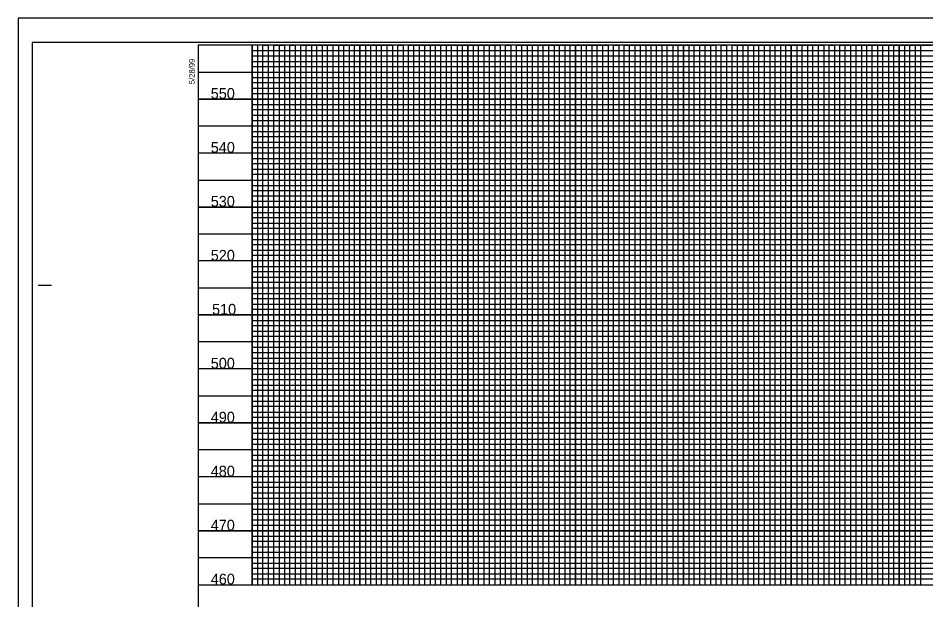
# Model space of a CAD drawing. Extents: x 571503 to 593215, y -77195 to -51828.
# Drawn here: x 582330 to 583172, y -71922 to -71383 of the extents above; entities that cross this region are included whole.
import ezdxf

# ---------------------------------------------------------------- set-up
doc = ezdxf.new("R2010")
doc.units = 0
for name, color, linetype in [('Exist Vertical Profile Vertical Axis Label', 7, 'Continuous'), ('Sheet Cutting Line CELL', 7, 'Continuous'), ('Sheet DOT Grid CELL', 7, 'Continuous'), ('Sheet Layout Profile Border Port 1', 7, 'Continuous'), ('Sheet Plot Border Inside CELL', 7, 'Continuous'), ('Sheet Plot Border Outside CELL', 7, 'Continuous'), ('Sheet Profile CELL', 7, 'Continuous'), ('Sheet Profile Grid Major CELL', 7, 'Continuous'), ('Sheet Profile Grid Middle CELL', 7, 'Continuous'), ('Sheet Profile Grid Minor CELL', 7, 'Continuous')]:
    doc.layers.add(name, color=color, linetype=linetype)

msp = doc.modelspace()

# ---------------------------------------------------------------- linework, layer by layer
at = {"layer": 'Sheet Cutting Line CELL'}
for p, q in [((584013.98, -71382.85), (582329.98, -71382.85)), ((582329.98, -71382.85), (582329.98, -72482.85))]:
    msp.add_line(p, q, dxfattribs=at)
at = {"layer": 'Sheet DOT Grid CELL'}
for p, q in [((582546.98, -71907.85), (582546.98, -71407.85)), ((582596.98, -71907.85), (582596.98, -71407.85)), ((582646.98, -71907.85), (582646.98, -71407.85)), ((582696.98, -71907.85), (582696.98, -71407.85)), ((582746.98, -71907.85), (582746.98, -71407.85)), ((582796.98, -71907.85), (582796.98, -71407.85)), ((582846.98, -71907.85), (582846.98, -71407.85)), ((582896.98, -71907.85), (582896.98, -71407.85)), ((582946.98, -71907.85), (582946.98, -71407.85)), ((582996.98, -71907.85), (582996.98, -71407.85)), ((583046.98, -71907.85), (583046.98, -71407.85)), ((583096.98, -71907.85), (583096.98, -71407.85)), ((583146.98, -71907.85), (583146.98, -71407.85)), ((583796.93, -71457.85), (582496.98, -71457.85)), ((583796.93, -71507.85), (582496.98, -71507.85)), ((583996.98, -71557.85), (582496.98, -71557.85)), ((583996.98, -71607.85), (582496.98, -71607.85)), ((583996.98, -71657.85), (582496.98, -71657.85)), ((583996.98, -71707.85), (582496.98, -71707.85)), ((583996.98, -71757.85), (582496.98, -71757.85)), ((583996.98, -71807.85), (582496.98, -71807.85)), ((583996.98, -71857.85), (582496.98, -71857.85))]:
    msp.add_line(p, q, dxfattribs=at)
at = {"layer": 'Sheet Layout Profile Border Port 1'}
msp.add_lwpolyline([(582546.98, -71407.85), (582546.98, -71907.85), (583946.98, -71907.85), (583946.98, -71545.4), (583796.93, -71545.4), (583796.93, -71407.85)], close=True, dxfattribs=at)
at = {"layer": 'Sheet Plot Border Inside CELL'}
msp.add_lwpolyline([(582342.98, -72460.4), (584009.48, -72460.4), (584009.48, -71405.3), (582342.98, -71405.3)], close=True, dxfattribs=at)
at = {"layer": 'Sheet Plot Border Outside CELL'}
msp.add_lwpolyline([(582329.98, -72482.85), (584013.98, -72482.85), (584013.98, -71382.85), (582329.98, -71382.85)], close=True, dxfattribs=at)
at = {"layer": 'Sheet Profile CELL'}
for p, q in [((582348.48, -71630.35), (582360.98, -71630.35)), ((582496.98, -71907.85), (583996.98, -71907.85))]:
    msp.add_line(p, q, dxfattribs=at)
msp.add_lwpolyline([(583996.98, -71407.85), (582496.98, -71407.85), (582496.98, -72457.85), (583996.98, -72457.85)], close=True, dxfattribs=at)
at = {"layer": 'Sheet Profile Grid Major CELL'}
for points in [[(582546.98, -71407.85), (582546.98, -71907.85), (582596.98, -71907.85), (582596.98, -71407.85), (582646.98, -71407.85), (582646.98, -71907.85), (582696.98, -71907.85), (582696.98, -71407.85), (582746.98, -71407.85), (582746.98, -71907.85), (582796.98, -71907.85), (582796.98, -71407.85), (582846.98, -71407.85), (582846.98, -71907.85), (582896.98, -71907.85), (582896.98, -71407.85), (582946.98, -71407.85), (582946.98, -71907.85), (582996.98, -71907.85), (582996.98, -71407.85), (583046.98, -71407.85), (583046.98, -71907.85), (583096.98, -71907.85), (583096.98, -71407.85), (583146.98, -71407.85), (583146.98, -71907.85), (583196.98, -71907.85)], [(582496.98, -71457.85), (583796.98, -71457.85)], [(583796.98, -71507.85), (582496.98, -71507.85), (582496.98, -71557.85), (583996.98, -71557.85)], [(583996.98, -71607.85), (582496.98, -71607.85), (582496.98, -71657.85), (583996.98, -71657.85)], [(583996.98, -71707.85), (582496.98, -71707.85), (582496.98, -71757.85), (583996.98, -71757.85)], [(583996.98, -71807.85), (582496.98, -71807.85), (582496.98, -71807.85), (582496.98, -71857.85), (583996.98, -71857.85)]]:
    msp.add_lwpolyline(points, dxfattribs=at)
at = {"layer": 'Sheet Profile Grid Middle CELL'}
msp.add_line((582496.98, -71432.85), (583796.93, -71432.85), dxfattribs=at)
for points in [[(582571.98, -71407.85), (582571.98, -71907.85), (582621.98, -71907.85), (582621.98, -71407.85), (582671.98, -71407.85), (582671.98, -71907.85), (582721.98, -71907.85), (582721.98, -71407.85), (582771.98, -71407.85), (582771.98, -71907.85), (582821.98, -71907.85), (582821.98, -71407.85), (582871.98, -71407.85), (582871.98, -71907.85), (582921.98, -71907.85), (582921.98, -71407.85), (582971.98, -71407.85), (582971.98, -71907.85), (583021.98, -71907.85), (583021.98, -71407.85), (583071.98, -71407.85), (583071.98, -71907.85), (583121.98, -71907.85), (583121.98, -71907.85), (583121.98, -71407.85), (583171.98, -71407.85)], [(583796.98, -71482.85), (582496.98, -71482.85), (582496.98, -71532.85), (583796.98, -71532.85)], [(583996.98, -71582.85), (582496.98, -71582.85), (582496.98, -71632.85), (583821.98, -71632.85)], [(583996.98, -71682.85), (582496.98, -71682.85), (582496.98, -71732.85), (583996.98, -71732.85)], [(583996.98, -71782.85), (582496.98, -71782.85), (582496.98, -71832.85), (583996.98, -71832.85)], [(583996.98, -71882.85), (582496.98, -71882.85)]]:
    msp.add_lwpolyline(points, dxfattribs=at)
at = {"layer": 'Sheet Profile Grid Minor CELL'}
for p, q in [((582546.98, -71412.85), (583796.98, -71412.85)), ((582546.98, -71417.85), (582546.98, -71417.85)), ((583796.98, -71417.85), (582546.98, -71418.2)), ((582546.98, -71422.85), (583796.98, -71422.85)), ((583796.93, -71542.85), (582546.98, -71542.85)), ((583946.98, -71547.85), (582546.98, -71547.85)), ((583946.98, -71552.85), (582546.98, -71552.85)), ((582546.98, -71562.85), (583946.98, -71562.85)), ((583946.98, -71567.85), (582546.98, -71567.85)), ((582546.98, -71572.85), (583946.98, -71572.85)), ((583946.98, -71592.85), (582546.98, -71592.85)), ((582546.98, -71597.85), (583946.98, -71597.85)), ((583946.98, -71617.85), (582546.98, -71617.85)), ((582546.98, -71622.85), (583946.98, -71622.85)), ((583946.98, -71642.85), (582546.98, -71642.85)), ((582546.98, -71647.85), (583946.98, -71647.85)), ((583946.98, -71652.85), (582546.98, -71652.85)), ((582546.98, -71662.85), (583946.98, -71662.85)), ((583946.98, -71667.85), (582546.98, -71667.85)), ((582546.98, -71672.85), (583946.98, -71672.85)), ((583946.98, -71677.85), (582546.98, -71677.85)), ((582546.98, -71687.85), (583946.98, -71687.85)), ((583946.98, -71692.85), (582546.98, -71692.85)), ((582546.98, -71697.85), (583946.98, -71697.85)), ((583946.98, -71702.85), (582546.98, -71702.85)), ((582546.98, -71712.85), (583946.98, -71712.85)), ((583946.98, -71717.85), (582546.98, -71717.85)), ((582546.98, -71722.85), (583946.98, -71722.85)), ((583946.98, -71727.85), (582546.98, -71727.85)), ((582546.98, -71737.85), (583946.98, -71737.85)), ((583946.98, -71742.85), (582546.98, -71742.85)), ((582546.98, -71747.85), (583946.98, -71747.85)), ((583946.98, -71752.85), (582546.98, -71752.85)), ((582546.98, -71762.85), (583946.98, -71762.85)), ((583946.98, -71767.85), (582546.98, -71767.85)), ((582546.98, -71772.85), (583946.98, -71772.85)), ((583946.98, -71777.85), (582546.98, -71777.85)), ((582546.98, -71787.85), (583946.98, -71787.85)), ((583946.98, -71792.85), (582546.98, -71792.85)), ((583946.98, -71797.85), (582546.98, -71797.85)), ((583946.98, -71802.85), (582546.98, -71802.85)), ((582546.98, -71812.85), (583946.98, -71812.85)), ((583946.98, -71817.85), (582546.98, -71817.85)), ((582546.98, -71822.85), (583946.98, -71822.85)), ((583946.98, -71827.85), (582546.98, -71827.85)), ((582546.98, -71837.85), (583946.98, -71837.85)), ((583946.98, -71842.85), (582546.98, -71842.85)), ((582546.98, -71847.85), (583946.98, -71847.85)), ((583946.98, -71852.85), (582546.98, -71852.85)), ((582546.98, -71862.85), (583946.98, -71862.85)), ((583946.98, -71867.85), (582546.98, -71867.85)), ((582546.98, -71872.85), (583946.98, -71872.85)), ((583946.98, -71877.85), (582546.98, -71877.85)), ((582546.98, -71887.85), (583946.98, -71887.85)), ((583946.98, -71892.85), (582546.98, -71892.85)), ((582546.98, -71897.85), (583946.98, -71897.85))]:
    msp.add_line(p, q, dxfattribs=at)
for points in [[(582551.98, -71407.85), (582551.98, -71907.85), (582556.98, -71907.85), (582556.98, -71407.85), (582561.98, -71407.85), (582561.98, -71907.85), (582566.98, -71907.85), (582566.98, -71407.85), (582576.98, -71407.85), (582576.98, -71907.85), (582581.98, -71907.85), (582581.98, -71407.85), (582586.98, -71407.85), (582586.98, -71907.85), (582591.98, -71907.85), (582601.98, -71907.85), (582606.98, -71907.85), (582606.98, -71407.85), (582611.98, -71407.85), (582611.98, -71907.85), (582616.98, -71907.85), (582616.98, -71407.85), (582626.98, -71407.85), (582626.98, -71907.85), (582631.98, -71907.85), (582631.98, -71407.85), (582636.98, -71407.85), (582636.98, -71907.85), (582641.98, -71907.85), (582641.98, -71407.85), (582651.98, -71407.85), (582651.98, -71907.85), (582656.98, -71907.85), (582656.98, -71407.85), (582661.98, -71407.85), (582661.98, -71907.85), (582666.98, -71907.85), (582666.98, -71407.85), (582676.98, -71407.85), (582676.98, -71907.85), (582681.98, -71907.85), (582681.98, -71407.85), (582686.98, -71407.85), (582686.98, -71907.85), (582691.98, -71907.85), (582691.98, -71407.85), (582701.98, -71407.85), (582701.98, -71907.85), (582706.98, -71907.85), (582706.98, -71407.85), (582711.98, -71407.85), (582711.98, -71907.85), (582716.98, -71907.85), (582716.98, -71407.85), (582726.98, -71407.85), (582726.98, -71907.85), (582731.98, -71907.85), (582731.98, -71407.85), (582736.98, -71407.85), (582736.98, -71907.85), (582741.98, -71907.85), (582741.98, -71407.85), (582751.98, -71407.85), (582751.98, -71907.85), (582756.98, -71907.85), (582756.98, -71407.85), (582761.98, -71407.85), (582761.98, -71907.85)], [(582591.98, -71907.85), (582591.98, -71407.85), (582601.98, -71407.85), (582601.98, -71907.85)], [(582761.98, -71907.85), (582766.98, -71907.85), (582766.98, -71407.85), (582776.98, -71407.85), (582776.98, -71907.85), (582781.98, -71907.85), (582781.98, -71407.85), (582786.98, -71407.85), (582786.98, -71907.85), (582791.98, -71907.85), (582791.98, -71407.85), (582801.98, -71407.85), (582801.98, -71907.85), (582806.98, -71907.85), (582806.98, -71407.85), (582811.98, -71407.85), (582811.98, -71907.85), (582816.98, -71907.85), (582816.98, -71407.85), (582826.98, -71407.85), (582826.98, -71907.85), (582831.98, -71907.85), (582831.98, -71407.85), (582836.98, -71407.85), (582836.98, -71907.85), (582841.98, -71907.85), (582841.98, -71407.85), (582851.98, -71407.85), (582851.98, -71907.85), (582856.98, -71907.85), (582856.98, -71407.85), (582861.98, -71407.85), (582861.98, -71907.85), (582866.98, -71907.85), (582866.98, -71407.85), (582876.98, -71407.85), (582876.98, -71907.85), (582881.98, -71907.85), (582881.98, -71407.85), (582886.98, -71407.85), (582886.98, -71907.85), (582891.98, -71907.85), (582891.98, -71407.85), (582901.98, -71407.85), (582901.98, -71907.85), (582906.98, -71907.85), (582906.98, -71407.85), (582911.98, -71407.85), (582911.98, -71907.85), (582916.98, -71907.85), (582916.98, -71407.85), (582926.98, -71407.85), (582926.98, -71907.85), (582931.98, -71907.85), (582931.98, -71407.85), (582936.98, -71407.85), (582936.98, -71907.85), (582941.98, -71907.85), (582941.98, -71407.85), (582951.98, -71407.85), (582951.98, -71907.85), (582956.98, -71907.85), (582956.98, -71407.85), (582961.98, -71407.85), (582961.98, -71907.85), (582966.98, -71907.85), (582966.98, -71407.85), (582976.98, -71407.85), (582976.98, -71907.85), (582981.98, -71907.85), (582981.98, -71407.85), (582986.98, -71407.85), (582986.98, -71907.85), (582991.98, -71907.85), (582991.98, -71407.85), (583001.98, -71407.85), (583001.98, -71907.85), (583006.98, -71907.85), (583006.98, -71407.85), (583011.98, -71407.85), (583011.98, -71907.85), (583016.98, -71907.85), (583016.98, -71407.85), (583026.98, -71407.85), (583026.98, -71907.85), (583031.98, -71907.85), (583031.98, -71407.85), (583036.98, -71407.85), (583036.98, -71907.85), (583041.98, -71907.85), (583041.98, -71407.85), (583051.98, -71407.85), (583051.98, -71907.85), (583056.98, -71907.85), (583056.98, -71407.85), (583061.98, -71407.85), (583061.98, -71907.85), (583066.98, -71907.85), (583066.98, -71407.85), (583076.98, -71407.85)], [(583076.98, -71407.85), (583076.98, -71907.85), (583081.98, -71907.85), (583081.98, -71407.85), (583086.98, -71407.85), (583086.98, -71907.85), (583091.98, -71907.85), (583091.98, -71407.85), (583101.98, -71407.85), (583101.98, -71907.85), (583106.98, -71907.85), (583106.98, -71407.85), (583111.98, -71407.85), (583111.98, -71907.85), (583116.98, -71907.85), (583116.98, -71407.85), (583126.98, -71407.85), (583126.98, -71907.85), (583131.98, -71907.85), (583131.98, -71407.85), (583136.98, -71407.85), (583136.98, -71907.85), (583141.98, -71907.85), (583141.98, -71407.85), (583151.98, -71407.85), (583151.98, -71907.85), (583156.98, -71907.85), (583156.98, -71407.85), (583161.98, -71407.85), (583161.98, -71907.85), (583166.98, -71907.85), (583166.98, -71407.85), (583176.98, -71407.85)], [(583796.98, -71427.85), (582546.98, -71427.85), (582546.98, -71437.85), (583796.98, -71437.85)], [(583796.93, -71442.85), (582546.98, -71442.85), (582546.98, -71447.85), (583796.98, -71447.85)], [(583796.98, -71452.85), (582546.98, -71452.85), (582546.98, -71462.85), (583796.98, -71462.85)], [(583796.98, -71467.85), (582546.98, -71467.85), (582546.98, -71472.85), (583796.98, -71472.85)], [(583796.98, -71477.85), (582546.98, -71477.85), (582546.98, -71487.85), (583796.98, -71487.85)], [(583796.98, -71492.85), (582546.98, -71492.85), (582546.98, -71497.85), (583796.98, -71497.85)], [(583796.98, -71502.85), (582546.98, -71502.85), (582546.98, -71512.85), (583796.98, -71512.85)], [(583796.98, -71517.95), (582547.08, -71517.95), (582547.08, -71522.85), (583796.98, -71522.85)], [(583796.98, -71527.85), (582546.98, -71527.85), (582546.98, -71537.85), (583796.98, -71537.85)], [(583946.98, -71577.85), (582546.98, -71577.85), (582546.98, -71587.85), (583946.98, -71587.85)], [(583946.98, -71602.85), (582546.98, -71602.85), (582546.98, -71612.85), (583946.98, -71612.85)], [(583946.98, -71627.85), (582546.98, -71627.85), (582546.98, -71637.85), (583946.98, -71637.85)], [(583946.98, -71902.85), (582546.98, -71902.85)]]:
    msp.add_lwpolyline(points, dxfattribs=at)

# ---------------------------------------------------------------- texts
at = {"layer": 'Exist Vertical Profile Vertical Axis Label'}
for s, p in [('550', (582508.61, -71457.6)), ('540', (582508.61, -71507.6)), ('530', (582508.61, -71557.6)), ('520', (582508.61, -71607.6)), ('510', (582509.81, -71657.6)), ('500', (582508.61, -71707.6)), ('490', (582508.61, -71757.6)), ('480', (582508.61, -71807.6)), ('470', (582508.61, -71857.6)), ('460', (582508.61, -71907.6))]:
    msp.add_text(s, height=10, dxfattribs=at).set_placement(p)
at = {"layer": 'Sheet Profile CELL'}
msp.add_text('5/28/99', height=5.25, rotation=90, dxfattribs=at).set_placement((582493.75, -71443.94))

doc.saveas('drawing.dxf')
